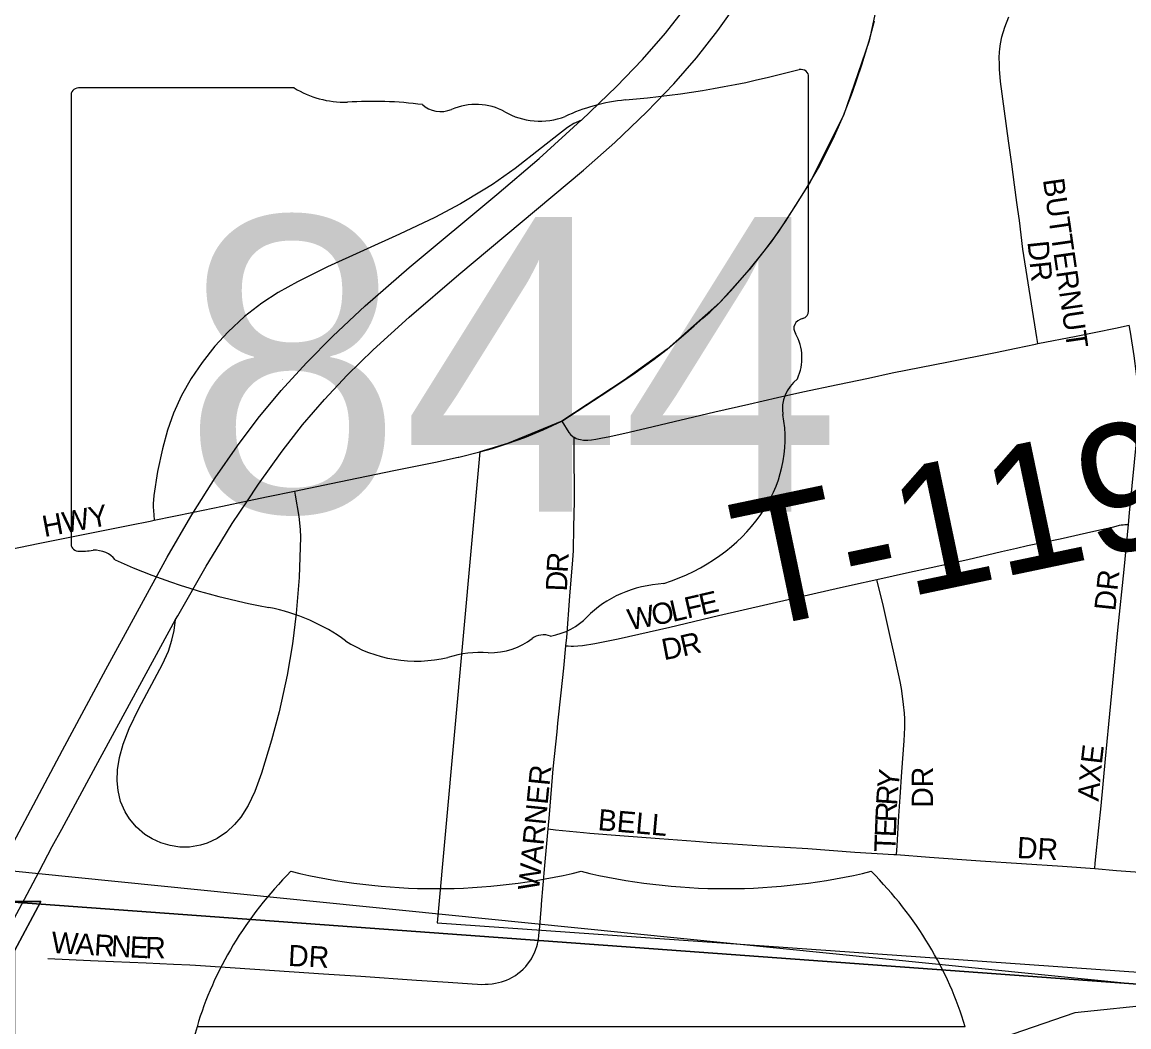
# Model space of a CAD drawing. Extents: x 1410790 to 1770854, y 448063 to 770588.
# Drawn here: x 1532395 to 1535008, y 650768 to 653140 of the extents above; entities that cross this region are included whole.
import ezdxf

# ---------------------------------------------------------------- set-up
doc = ezdxf.new("R2010")
doc.units = 0
for name, color, linetype in [('GM_X_City_Street', 7, 'Continuous'), ('GM_X_City_Street_Text', 7, 'Continuous'), ('GM_X_Corporation', 7, 'Continuous'), ('GM_X_County_Road', 7, 'Continuous'), ('GM_X_Interchange_Ramps', 7, 'Continuous'), ('GM_X_Interstate_Shield', 7, 'Continuous'), ('GM_X_Section', 7, 'Continuous'), ('GM_X_State_Location', 7, 'Continuous'), ('GM_X_State_Route', 7, 'Continuous'), ('GM_X_State_Shield', 7, 'Continuous'), ('GM_X_Township', 7, 'Continuous'), ('GM_X_Township_Road', 7, 'Continuous'), ('GM_X_Township_Road_Text', 7, 'Continuous'), ('GM_X_Township_Subdivision', 7, 'Continuous'), ('GM_X_Township_Subdivision_Text', 7, 'Continuous')]:
    doc.layers.add(name, color=color, linetype=linetype)

msp = doc.modelspace()

# ---------------------------------------------------------------- linework, layer by layer
at = {"layer": 'GM_X_City_Street'}
for points in [[(1533424.9, 652112.6), (1533425.8, 652112.8), (1533476, 652125)], [(1533038.7, 652032.5), (1533124.7, 652050.2), (1533272.5, 652080.9), (1533371.2, 652101.1), (1533424.9, 652112.6)], [(1532706.9, 651963.9), (1532800, 651983.1), (1532868.1, 651997.2), (1532927.1, 652009.4), (1532976.5, 652019.6)], [(1532976.5, 652019.6), (1533038.7, 652032.5)], [(1532649.9, 651952.3), (1532697.7, 651962), (1532706.9, 651963.9)], [(1531950.2, 651811), (1532112.6, 651843.1), (1532437.3, 651909.5), (1532649.9, 651952.3)], [(1532456.4, 650929.3), (1532556.8, 650924.8), (1532611.1, 650922.3), (1532687.9, 650919.4), (1532753, 650916), (1532791.2, 650914.2), (1532804.4, 650913.5), (1532956.2, 650903.3), (1533106.7, 650893.3), (1533195.1, 650887.8), (1533325.9, 650878.6), (1533401.2, 650873.7), (1533457.6, 650869.3), (1533470.1, 650868.7), (1533480, 650868.3), (1533488.6, 650868.5), (1533495.2, 650868.9), (1533504.5, 650869.6), (1533513.1, 650870.9), (1533526.7, 650874.2), (1533538.5, 650878.3), (1533545.5, 650881.3), (1533551.5, 650884.4), (1533559.7, 650889.3), (1533565.7, 650893.8), (1533571.4, 650898.4), (1533577.7, 650904.1), (1533584, 650910.7), (1533588.5, 650915.9), (1533594, 650923.2), (1533597.4, 650928.8), (1533601.1, 650935.7), (1533604.4, 650942.8), (1533608, 650951.4), (1533610.3, 650958), (1533611.7, 650962.9), (1533612.9, 650967.9), (1533613.9, 650973.2), (1533615.3, 650984.8), (1533616.6, 650996.2)]]:
    msp.add_lwpolyline(points, dxfattribs=at)
at = {"layer": 'GM_X_Corporation'}
for points in [[(1534428.2, 653252.6), (1534394.8, 653095.3), (1534333.7, 652919.3), (1534254.9, 652761.4), (1534196.5, 652669), (1534163, 652620.9), (1534111.8, 652555.2), (1534042.5, 652477.7), (1533917.8, 652367.6), (1533816.7, 652294.4), (1533669, 652197.4), (1533541.4, 652144.6), (1533476, 652125), (1533375, 651013.4), (1535085.8, 650893.5)], [(1529720.6, 650189.8), (1530341, 650295.8), (1530907.7, 650418.9), (1531303.7, 650509.3), (1531611.9, 650813.8), (1531922.3, 651348.1), (1532215.5, 651294.6), (1532279.8, 651064.2), (1532439.7, 651064.2), (1532377.3, 650947.4), (1532377.3, 650718.4), (1532402.3, 650718.4), (1532402.3, 650743.4), (1533531.5, 650640.7), (1533570.1, 650602.5), (1533566.8, 650366.8), (1533565.4, 650266.1), (1533894.3, 650334.6), (1534808.3, 650435.5), (1535078.5, 650469.9)], [(1535077.7, 650821.6), (1534880.1, 650801.4), (1534635.1, 650717), (1533721.6, 650665.2), (1533630.6, 650585.2), (1533604.1, 650588.1), (1533570.1, 650602.5), (1533531.5, 650640.7), (1532402.3, 650743.4), (1532402.3, 650718.4), (1532377.3, 650718.4), (1532377.3, 650947.4), (1532439.7, 651064.2), (1532279.8, 651064.2), (1532215.5, 651294.6), (1531922.3, 651348.1), (1531611.9, 650813.8), (1531303.7, 650509.3), (1530907.7, 650418.9), (1530341, 650295.8), (1529720.6, 650189.8)]]:
    msp.add_lwpolyline(points, dxfattribs=at)
at = {"layer": 'GM_X_County_Road'}
for points in [[(1533669, 652197.4), (1533780.1, 652270.4), (1533837.1, 652307.8), (1533887.1, 652343.8), (1533917.8, 652367.7), (1533962, 652405.6), (1533982, 652422.9), (1534002.1, 652441), (1534018.7, 652455), (1534042.5, 652477.7), (1534067.8, 652505.1), (1534111.8, 652555.2), (1534146.5, 652598.6), (1534179.5, 652643.2), (1534221.1, 652705.9), (1534246.9, 652747.6), (1534274.8, 652795.6), (1534300.3, 652844.9), (1534312.9, 652871.4), (1534333.7, 652919.3), (1534355, 652974.2), (1534377.4, 653039.1), (1534394.8, 653095.3), (1534407, 653142.7)], [(1533476, 652125), (1533505.9, 652133.2), (1533541.4, 652144.6), (1533582, 652159.3), (1533625, 652177.3), (1533669, 652197.4)]]:
    msp.add_lwpolyline(points, dxfattribs=at)
at = {"layer": 'GM_X_Interchange_Ramps'}
for points in [[(1533715.8, 652908.4), (1533697.8, 652900.5), (1533682.8, 652891), (1533661.3, 652874.2), (1533621.2, 652842.5), (1533559.2, 652794.2), (1533505.6, 652756.7), (1533483.5, 652742.6), (1533429.9, 652710.9), (1533369.2, 652678.5), (1533286.4, 652639), (1533116.4, 652561.6), (1533045.7, 652526.8), (1533000, 652501.3), (1532961.5, 652476.5), (1532920.1, 652444.4), (1532881.8, 652408.6), (1532850.6, 652374.9), (1532820, 652336.5), (1532794.4, 652298.4), (1532772, 652258.4), (1532752.8, 652216.7), (1532738.4, 652176.7), (1532726.4, 652132.4), (1532715.3, 652078.9), (1532706.1, 652022.6), (1532704.4, 652002.8), (1532704.8, 651995.7), (1532706.1, 651976.7), (1532706.9, 651963.9)], [(1533038.7, 652032.5), (1533040.2, 652022.9), (1533048.7, 651972.3), (1533051.8, 651942), (1533052.4, 651924.1), (1533049, 651829.1), (1533042.5, 651744.1), (1533033.8, 651672.4), (1533021.1, 651598.1), (1533001.9, 651511.7), (1532984, 651445.1), (1532960.3, 651366.6), (1532944.4, 651323.5), (1532928.9, 651290.9), (1532911.4, 651263.1), (1532896.6, 651245.5), (1532877.5, 651227.7), (1532856, 651212.7), (1532832.1, 651201.6), (1532816.5, 651196.6), (1532790.8, 651192), (1532767.9, 651192.3), (1532745.2, 651195.8), (1532723.1, 651202.5), (1532702.2, 651211.9), (1532685.4, 651222.3), (1532665.4, 651239.2), (1532648.5, 651259.3), (1532638.3, 651276), (1532628, 651300.1), (1532622, 651325.6), (1532619.9, 651348.4), (1532620.7, 651374.7), (1532625.5, 651403.8), (1532633.9, 651435.1), (1532648, 651472.1), (1532670.8, 651519.6), (1532727.1, 651624.1), (1532740.8, 651654.9), (1532749.1, 651681.1), (1532754.6, 651703.9), (1532757.7, 651729.5)]]:
    msp.add_lwpolyline(points, dxfattribs=at)
at = {"layer": 'GM_X_Interstate_Shield'}
msp.add_line((1534621.2, 650768.1), (1532808.2, 650768.1), dxfattribs=at)
msp.add_line((1534621.2, 650768.1), (1532808.2, 650768.1), dxfattribs=at)
for centre, start_param, end_param in [((1533949.1, 650553.8), 2.47259, 2.911027), ((1533372.2, 652031.9), 4.415841, 5.008937), ((1534057.1, 652031.9), 4.415841, 5.008937), ((1533480.3, 650553.8), 0.230566, 0.669003), ((1533949.1, 650553.8), 2.911027, 4.511031)]:
    msp.add_ellipse(centre, major_axis=(1171.9, 0), ratio=0.8, start_param=start_param, end_param=end_param, dxfattribs=at)
at = {"layer": 'GM_X_Section'}
for points in [[(1535655.6, 656010.7), (1535136.5, 650861.1), (1529818.7, 651249.1), (1530308.8, 656571.2)], [(1535136.5, 650861.1), (1534609.1, 645459.7), (1529389.2, 645957.9), (1529818.7, 651249.1)]]:
    msp.add_lwpolyline(points, close=True, dxfattribs=at)
at = {"layer": 'GM_X_State_Route'}
for points in [[(1532953.7, 652049.3), (1533008.9, 652126.5), (1533057.5, 652188.8), (1533108.8, 652248.7), (1533162.9, 652306.3), (1533224, 652366.1), (1533309.3, 652443.3), (1533426.5, 652543.5), (1533720.6, 652790), (1533794.1, 652855.2), (1533869.9, 652927.6), (1533933.4, 652993.6), (1533987, 653055.4), (1534037.2, 653119.8), (1534089.9, 653194.8)], [(1532312.6, 651087.7), (1532490.5, 651421), (1532592.7, 651611.9), (1532737.4, 651876.6), (1532793.5, 651972.8), (1532800, 651983.1), (1532851.3, 652064.1), (1532903.5, 652139.4), (1532952.9, 652204.7), (1533007.1, 652270.3), (1533066.6, 652335.6), (1533128.8, 652398.3), (1533205.4, 652469.8), (1533309.1, 652560.3), (1533515.5, 652732.5), (1533615.6, 652817.6), (1533715.3, 652907.9), (1533715.8, 652908.4), (1533798.2, 652987.5), (1533859.6, 653051.7), (1533913.6, 653113.6), (1533962.7, 653175.5)], [(1532853.4, 651893.9), (1532891.5, 651955.9), (1532927.1, 652009.4), (1532951.5, 652046.3), (1532953.7, 652049.3)], [(1532488.8, 651234.6), (1532569.8, 651383.7), (1532757.7, 651729.5), (1532762.6, 651738.3), (1532829.6, 651855.1), (1532853.4, 651893.9)], [(1532407.4, 651081), (1532435.8, 651135), (1532466.4, 651193.4), (1532488.8, 651234.6)], [(1532206.1, 650710.1), (1532211.5, 650720.1), (1532242, 650777), (1532276.8, 650842), (1532364.3, 651000.1), (1532407.4, 651081)]]:
    msp.add_lwpolyline(points, dxfattribs=at)
at = {"layer": 'GM_X_State_Shield'}
for p, q in [((1534251.3, 652457.6), (1534251.3, 653010.3)), ((1533037.9, 652984.1), (1532528.3, 652984.1)), ((1532511.1, 652965.9), (1532511.1, 651909.3)), ((1534251.2, 652457.7), (1534251.3, 652457.6))]:
    msp.add_line(p, q, dxfattribs=at)
for centre, major_axis, start_param, end_param in [((1533631.4, 654424.7), (1845.5, 0), 4.814394, 5.042369), ((1534232, 653012.6), (19.4, 0), 6.141152, 7.989035), ((1532531.1, 652968.2), (20.2, 0), 1.712693, 3.28349), ((1533159.3, 653106.8), (195.5, 0), 4.042523, 4.731795), ((1533224.1, 652390.9), (702, 0), 1.404758, 1.657858), ((1533466.3, 652851.5), (117.3, 0), 0.950623, 2.079405), ((1533866.8, 652661.4), (371.3, 0), 1.699011, 2.107814), ((1533383.5, 652973.7), (56.4, 0), 3.836095, 5.185415), ((1533617.7, 653019), (141.1, 0), 4.081561, 5.145723), ((1534230.7, 652455.4), (20.7, 0), 5.05454, 6.418171), ((1534246.9, 652417), (30, 0), 1.883978, 3.671073), ((1534056.1, 652347.1), (180, 0), 5.934695, 6.695948), ((1534320.7, 652226.2), (130.9, 0), 2.387724, 3.262537), ((1533734.8, 652155.9), (461.6, 0), 5.101752, 6.440018), ((1532531.2, 651907), (20.3, 0), 3.00124, 4.508301), ((1532534.3, 652015.1), (155.2, 0), 4.665946, 4.897461), ((1532566.1, 651848.3), (56, 0), 0.519207, 1.627899), ((1533272.7, 652797.7), (1332.7, 0), 4.195997, 4.488961), ((1533929.5, 651612.6), (252.8, 0), 1.647645, 2.488434), ((1532875.4, 651434.6), (417, 0), 0.823519, 1.323587), ((1533609.2, 651806.9), (149.1, 0), 4.937069, 5.64225), ((1533326.3, 651843.1), (264.6, 0), 4.026481, 4.996735), ((1533498.6, 651764), (141, 0), 4.691044, 5.507374), ((1533626.1, 651661.6), (39.7, 0), 1.147584, 2.315152), ((1533479.2, 651477.8), (217.4, 0), 1.495662, 1.94098)]:
    msp.add_ellipse(centre, major_axis=major_axis, ratio=0.8, start_param=start_param, end_param=end_param, dxfattribs=at)
at = {"layer": 'GM_X_Township'}
for points in [[(1521201.8, 673511.2), (1520708.9, 668234.8), (1520705, 668192.8), (1520384.1, 664777), (1520023.3, 660938), (1519813.3, 658702.6), (1519702.8, 657525.8), (1519766.8, 657522.5), (1519720.6, 657004.8), (1519314.6, 652452.1), (1524688.8, 651910.7), (1526106.4, 651767.9), (1530096, 651366), (1531112.1, 651263.6), (1532044.4, 651169.7), (1532157.4, 651158.4), (1532426.7, 651131.2), (1533590, 651014), (1540632, 650304.6), (1541201.9, 650247.2), (1548862.1, 649478.6)], [(1518591.2, 644339.7), (1518813, 646827.1), (1519006.1, 648972.3), (1519314.6, 652452.1), (1524688.8, 651910.7), (1526106.4, 651767.9), (1530096, 651366), (1531112.1, 651263.6), (1532044.4, 651169.7), (1532157.4, 651158.4), (1532426.7, 651131.2), (1533590, 651014), (1540632, 650304.6), (1541201.9, 650247.2), (1548862.1, 649478.6), (1553877.2, 648970.1), (1556492.4, 648706.9), (1556030.2, 643461.3)]]:
    msp.add_lwpolyline(points, dxfattribs=at)
at = {"layer": 'GM_X_Township_Road'}
for points in [[(1534792.8, 652380.7), (1534883.2, 652398.4), (1534976.3, 652417.5), (1535008.4, 652424.3)], [(1533698.3, 652159.6), (1533699.7, 652158.8), (1533703.5, 652157), (1533708.4, 652155.3), (1533713, 652154.1), (1533720.7, 652153.2), (1533730.3, 652153.2), (1533739.3, 652153.9), (1533749.9, 652155.4), (1533761.7, 652157.3), (1533782.5, 652161.3), (1533799.7, 652165.1), (1533818, 652169.4), (1533868.3, 652181), (1534030, 652219.4), (1534110.6, 652238), (1534178.4, 652253.2), (1534237.7, 652266.7), (1534320.7, 652284.6), (1534392.8, 652299.3), (1534448.8, 652311.4), (1534517, 652324.9), (1534578.2, 652337.1), (1534692.6, 652360), (1534741.7, 652369.8), (1534787.1, 652379.5), (1534792.8, 652380.7)], [(1533669, 652197.4), (1533685.6, 652170.6), (1533689.7, 652166.2), (1533696.2, 652160.9), (1533698.3, 652159.6)]]:
    msp.add_lwpolyline(points, dxfattribs=at)
at = {"layer": 'GM_X_Township_Subdivision'}
for points in [[(1534792.8, 652380.7), (1534790.5, 652395.3), (1534757.5, 652603.3), (1534749.1, 652671.5), (1534745.4, 652697.4), (1534743.4, 652713.7), (1534738, 652755.8), (1534731.2, 652804.4), (1534723.3, 652859.4), (1534704.9, 652999.2), (1534702.4, 653028.5), (1534701.9, 653040.4), (1534701.8, 653056.2), (1534702.1, 653068.3), (1534702.7, 653076.2), (1534704.3, 653088), (1534707.9, 653105.2), (1534715.1, 653127.4), (1534724.6, 653152)], [(1535006.8, 651953.8), (1535009.4, 651981.6), (1535027.2, 652164.3), (1535029.1, 652207.1), (1535029.4, 652222.1), (1535029.2, 652254.5), (1535028.3, 652278.4), (1535027.2, 652294.5), (1535025.7, 652309.2), (1535019.9, 652351.8), (1535011.1, 652407.4), (1535008.4, 652424.3)], [(1533679, 651667.4), (1533680.7, 651686.8), (1533688.3, 651784.7), (1533690.8, 651814.1), (1533695.2, 651869.5), (1533696.5, 651892.4), (1533697.8, 651947.9), (1533699, 652008.8), (1533698.4, 652138.8), (1533698.3, 652159.6)], [(1534412.6, 651824), (1534489.8, 651841.2), (1534541.2, 651852.2), (1534627.5, 651871.5), (1534707.3, 651890.2), (1534742.5, 651898.3), (1534768, 651904), (1534845.1, 651920), (1534925.3, 651937.8), (1534972, 651948.4), (1534985.8, 651951.9), (1534989.8, 651952.8), (1534993.9, 651953.3), (1534998.2, 651953.6), (1535003.1, 651953.7), (1535006.8, 651953.8)], [(1534926.9, 651141.6), (1534928.3, 651154.3), (1534936.8, 651237.7), (1534942.4, 651289.8), (1534952.6, 651400.9), (1534960.2, 651482.5), (1534969.7, 651580.3), (1534981.4, 651704.2), (1534996.7, 651847.7), (1535006.8, 651953.8)], [(1533679, 651667.4), (1533684, 651667.1), (1533691.4, 651666.8), (1533697.1, 651666.8), (1533706.8, 651667.3), (1533718, 651668.6), (1533747.5, 651673.2), (1533802.2, 651684.3), (1533924, 651711.4), (1534038.8, 651738.9), (1534272.1, 651792.8), (1534316.9, 651802.8), (1534355.3, 651811.3), (1534412.6, 651824)], [(1534459.5, 651174.6), (1534460.7, 651195.1), (1534465, 651266), (1534467.8, 651310.2), (1534471.5, 651370), (1534477.1, 651443.3), (1534478.5, 651474.7), (1534478.5, 651495.1), (1534477.8, 651508.6), (1534476, 651529.1), (1534473.6, 651548.7), (1534470.7, 651567), (1534467.6, 651583.4), (1534463.9, 651601.5), (1534453.8, 651647.8), (1534443.9, 651689.8), (1534428.1, 651759.9), (1534412.6, 651824)], [(1533658.1, 651464.4), (1533660.2, 651484.8), (1533667.8, 651556.4), (1533674.3, 651615), (1533679, 651667.4)], [(1533636.8, 651235.2), (1533639.9, 651269.5), (1533649.2, 651377.2), (1533658.1, 651464.4)], [(1533621.3, 651054.7), (1533621.5, 651057.4), (1533629.2, 651148.8), (1533636.8, 651235.2)], [(1533636.8, 651235.2), (1533654.7, 651233.4), (1533720.7, 651226.9), (1533735.4, 651225.6), (1533806.2, 651220.1), (1533899.8, 651212.9), (1533984.6, 651206.3), (1534021.6, 651203.6), (1534072.8, 651200), (1534141.5, 651195.4), (1534249.6, 651188.8), (1534360.9, 651180.2), (1534452.6, 651175.2), (1534459.5, 651174.6)], [(1534459.5, 651174.6), (1534537.1, 651168.7), (1534657.8, 651160), (1534851.1, 651147.5), (1534926.9, 651141.6)], [(1534926.9, 651141.6), (1534978.6, 651137.5), (1535076.8, 651129.9), (1535125.9, 651125.6), (1535151.8, 651123.4)], [(1533616.6, 650996.2), (1533621.3, 651054.7)]]:
    msp.add_lwpolyline(points, dxfattribs=at)

# ---------------------------------------------------------------- texts
at = {"layer": 'GM_X_City_Street_Text'}
for s, rotation, p in [('HWY', 10.6141, (1532448.1, 651924)), ('W', 356.6523, (1532463.6, 650942.9)), ('A', 356.649, (1532520.7, 650939.6)), ('R', 356.6527, (1532564.6, 650937)), ('N', 356.6541, (1532604.2, 650934.7)), ('E', 357.0942, (1532648.5, 650932.1)), ('R', 359.3051, (1532685.8, 650930.3)), ('DR', 356.9887, (1533022.4, 650912.1))]:
    msp.add_text(s, height=50, rotation=rotation, dxfattribs=at).set_placement(p)
at = {"layer": 'GM_X_State_Location'}
for s in ['s', 'r']:
    msp.add_text(s, height=1, dxfattribs=at).set_placement((1533361.7, 652367.4))
msp.add_text('844', height=1, rotation=0, dxfattribs=at).set_placement((1533008.7, 652294.6))
at = {"layer": 'GM_X_State_Shield'}
msp.add_text('844', height=696.1, dxfattribs=at).set_placement((1532774.8, 651983.8))
at = {"layer": 'GM_X_Township_Road_Text'}
msp.add_text('T-119', height=300, rotation=11.8479, dxfattribs=at).set_placement((1534114.3, 651704.3))
at = {"layer": 'GM_X_Township_Subdivision_Text'}
for s, rotation, p in [('BUTTERNUT', 278.2264, (1534804.5, 652767.6)), ('DR', 276.0111, (1534768.1, 652621)), ('R', 86.5494, (1533682.9, 651839.1)), ('D', 87.7915, (1533681.3, 651795.4)), ('DR', 83.9889, (1534975.5, 651748.4)), ('F', 13.0021, (1533965.4, 651731.5)), ('E', 13.0059, (1533999.7, 651739.5)), ('W', 10.8252, (1533829.7, 651703.9)), ('O', 11.3814, (1533886.4, 651714.8)), ('L', 12.7314, (1533930.8, 651723.7)), ('R', 12.8035, (1533955.2, 651642)), ('D', 10.907, (1533910.2, 651633.3)), ('E', 83.346, (1534943.7, 651386.7)), ('X', 84.8626, (1534939.8, 651343.3)), ('WARNER', 84.288, (1533615.3, 651088.2)), ('Y', 83.4064, (1534463.1, 651328.6)), ('DR', 90, (1534545.1, 651285.5)), ('R', 86.0995, (1534460.5, 651289.7)), ('A', 84.857, (1534935.9, 651299.4)), ('BELL', 354.954, (1533753, 651232.7)), ('R', 87.8021, (1534459, 651250.5)), ('E', 87.8037, (1534457.6, 651215.3)), ('T', 87.8005, (1534456.3, 651180.1)), ('DR', 356.989, (1534742.7, 651166.7))]:
    msp.add_text(s, height=50, rotation=rotation, dxfattribs=at).set_placement(p)

doc.saveas('drawing.dxf')
